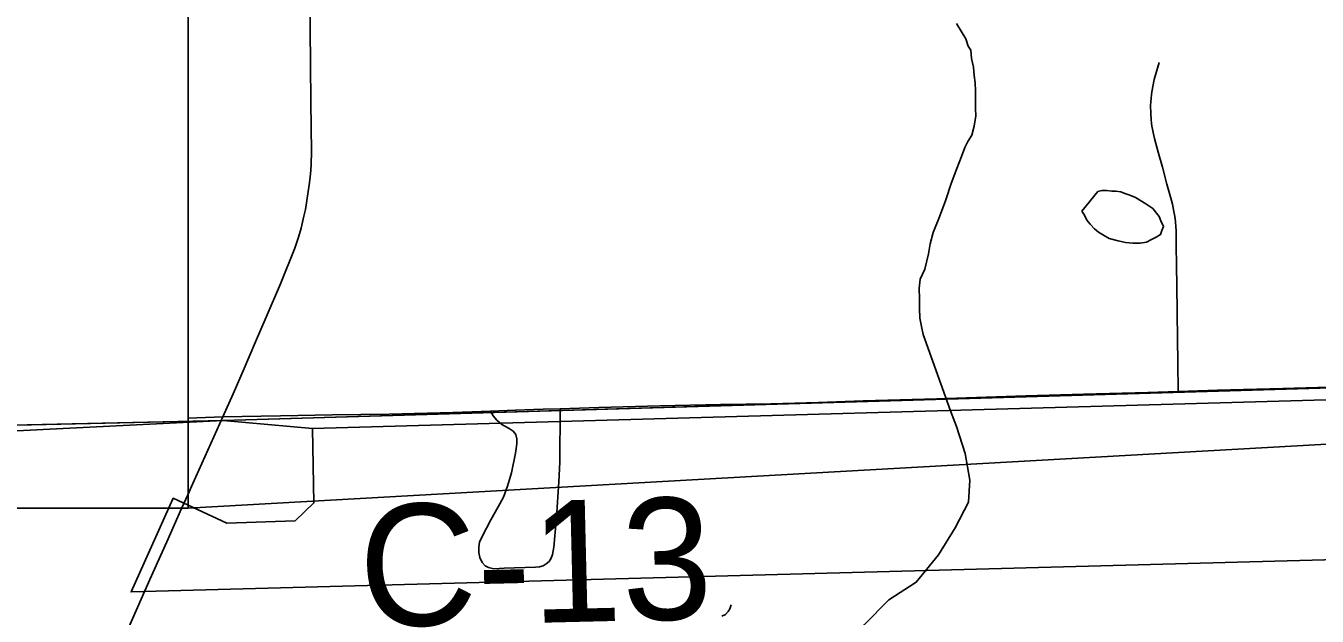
# Model space of a CAD drawing. Extents: x 0 to 34, y 0 to 22.
# Drawn here: x 5.3264 to 5.6274, y 20.3955 to 20.5331 of the extents above; entities that cross this region are included whole.
import ezdxf

# ---------------------------------------------------------------- set-up
doc = ezdxf.new("R2010")
doc.units = 0
for name, color, linetype in [('GM_X_City_Street', 7, 'Continuous'), ('GM_X_Corporation', 7, 'Continuous'), ('GM_X_County_Road', 7, 'Continuous'), ('GM_X_County_Road_Text', 7, 'Continuous'), ('GM_X_Minor_Lake', 7, 'Continuous'), ('GM_X_Minor_River', 7, 'Continuous'), ('GM_X_Rail_Line_Text', 7, 'Continuous'), ('GM_X_Township', 7, 'Continuous'), ('GM_X_Township_Road', 7, 'Continuous'), ('GM_X_Unincorporated', 7, 'Continuous'), ('GM_X_US_Route', 7, 'Continuous'), ('SH_Cut_Line', 7, 'Continuous'), ('SH_Text', 7, 'Continuous')]:
    doc.layers.add(name, color=color, linetype=linetype)

msp = doc.modelspace()

# ---------------------------------------------------------------- linework, layer by layer
at = {"layer": 'GM_X_City_Street'}
for points in [[(5.59504, 20.44785), (5.59497, 20.45466), (5.59489, 20.46006), (5.5948, 20.46627), (5.59471, 20.47258), (5.59465, 20.47716), (5.59458, 20.48198), (5.59453, 20.48521), (5.59447, 20.48643), (5.5944, 20.48729), (5.5943, 20.48815), (5.59418, 20.489), (5.59404, 20.48985), (5.59387, 20.4907), (5.59368, 20.49154), (5.59346, 20.49238), (5.59241, 20.49621), (5.59133, 20.50015), (5.59037, 20.50363), (5.5895, 20.50681), (5.58933, 20.50753), (5.58917, 20.50825), (5.58903, 20.50898), (5.58891, 20.5097), (5.58881, 20.51044), (5.58873, 20.51117), (5.58862, 20.51263), (5.58859, 20.51455), (5.58869, 20.51625), (5.58876, 20.51698), (5.58885, 20.5177), (5.58944, 20.52058), (5.58978, 20.5219), (5.59016, 20.52321), (5.59057, 20.52451)], [(5.48866, 20.39547), (5.4895, 20.3959), (5.49013, 20.39656), (5.49051, 20.39722), (5.49085, 20.39815)]]:
    msp.add_lwpolyline(points, dxfattribs=at)
at = {"layer": 'GM_X_Corporation'}
msp.add_lwpolyline([(5.28697, 20.43682), (5.37238, 20.44113), (5.39325, 20.43926), (5.39355, 20.42189), (5.38919, 20.41768), (5.37328, 20.41713), (5.36072, 20.42299), (5.35093, 20.40112), (5.64652, 20.40911), (5.64598, 20.44636), (6.02351, 20.46032), (6.10157, 20.46321), (6.13454, 20.46419)], dxfattribs=at)
at = {"layer": 'GM_X_County_Road'}
msp.add_line((5.36424, 20.44164), (5.37236, 20.44194), dxfattribs=at)
for points in [[(5.45098, 20.44385), (5.45998, 20.44411), (5.47422, 20.44449), (5.48832, 20.44479), (5.50006, 20.44501), (5.51121, 20.44532), (5.52159, 20.44566), (5.53876, 20.44617), (5.55954, 20.44685), (5.57302, 20.44727), (5.58795, 20.44763), (5.59504, 20.44785)], [(5.59504, 20.44785), (5.60416, 20.44813), (5.61938, 20.44853), (5.63572, 20.44899), (5.64937, 20.44941)], [(5.37236, 20.44194), (5.38579, 20.44217), (5.39789, 20.44238)], [(5.39789, 20.44238), (5.4111, 20.44258), (5.42597, 20.44293), (5.43474, 20.44324)], [(5.43474, 20.44324), (5.44052, 20.44347), (5.447, 20.44371), (5.45098, 20.44385)]]:
    msp.add_lwpolyline(points, dxfattribs=at)
at = {"layer": 'GM_X_Minor_Lake'}
for points in [[(5.57258, 20.48991), (5.57631, 20.49451), (5.57726, 20.49471), (5.5784, 20.49473), (5.57954, 20.49455), (5.58049, 20.49456), (5.58163, 20.49439), (5.58258, 20.49402), (5.58373, 20.49365), (5.58506, 20.4931), (5.58747, 20.49158)], [(5.58747, 20.49158), (5.58774, 20.49142), (5.58908, 20.49049), (5.59062, 20.48861), (5.59101, 20.48766), (5.5916, 20.48634), (5.59123, 20.48539), (5.59087, 20.48443), (5.58992, 20.48385), (5.58879, 20.48327), (5.58766, 20.48268), (5.58615, 20.48247), (5.58444, 20.48245), (5.58273, 20.48262), (5.58102, 20.48298), (5.57892, 20.48352), (5.57759, 20.48427), (5.57644, 20.48501), (5.57548, 20.48576), (5.57452, 20.48689), (5.57375, 20.48783), (5.57316, 20.48896), (5.57258, 20.48991)]]:
    msp.add_lwpolyline(points, dxfattribs=at)
at = {"layer": 'GM_X_Minor_River'}
for points in [[(5.54336, 20.53363), (5.54549, 20.53005), (5.54609, 20.52834), (5.54667, 20.5274), (5.54688, 20.5255), (5.54729, 20.52342), (5.5475, 20.52152), (5.54772, 20.51981), (5.54774, 20.51791), (5.54776, 20.51601), (5.54779, 20.51392), (5.54782, 20.51202), (5.54764, 20.51069), (5.54747, 20.50974), (5.54693, 20.50764), (5.546, 20.50611), (5.54526, 20.50477), (5.54452, 20.50267), (5.54342, 20.49981), (5.54214, 20.49637), (5.54086, 20.49256), (5.5394, 20.48855), (5.53793, 20.48492), (5.5372, 20.48225), (5.53685, 20.47997), (5.53595, 20.47635)], [(5.53595, 20.47635), (5.53484, 20.47405), (5.53468, 20.47196), (5.53471, 20.46949), (5.53474, 20.46721), (5.53477, 20.46493), (5.53518, 20.46304), (5.53558, 20.46114), (5.54196, 20.44338)], [(5.54196, 20.44338), (5.54336, 20.43968), (5.54537, 20.43344), (5.54644, 20.42719), (5.54616, 20.42205), (5.54304, 20.4161), (5.53917, 20.40976), (5.53398, 20.40339), (5.52761, 20.39928), (5.52183, 20.39348), (5.51644, 20.38729), (5.51713, 20.38085), (5.51802, 20.37402), (5.51719, 20.36793), (5.51389, 20.3614), (5.50889, 20.35504), (5.50521, 20.34889), (5.49943, 20.34308), (5.49441, 20.33747), (5.48751, 20.33145), (5.48134, 20.32621)]]:
    msp.add_lwpolyline(points, dxfattribs=at)
at = {"layer": 'GM_X_Rail_Line_Text'}
msp.add_lwpolyline([(8.9, 20.9), (4.27516, 20.9), (4.27475, 20.80739), (4.27534, 20.58948), (4.27522, 20.47097), (4.2757, 20.41631), (4.37341, 20.41813), (4.72752, 20.4267), (4.7877, 20.42788), (4.79081, 20.42795), (4.79449, 20.42802), (5.37238, 20.44113), (6.02351, 20.46032), (6.10247, 20.46324), (6.13454, 20.46419), (6.14318, 20.46445), (6.34991, 20.47249), (6.36809, 20.47307), (6.41713, 20.47364), (6.46674, 20.47499), (6.69534, 20.4811), (6.99108, 20.48711), (7.05001, 20.48828)], dxfattribs=at)
at = {"layer": 'GM_X_Township'}
msp.add_lwpolyline([(4.37341, 20.41813), (4.72752, 20.4267), (4.7877, 20.42788), (4.79081, 20.42795), (4.79449, 20.42802), (5.37238, 20.44113), (6.02351, 20.46032), (6.10247, 20.46324), (6.13454, 20.46419), (6.14318, 20.46445), (6.34991, 20.47249), (6.36809, 20.47307), (6.41713, 20.47364), (6.46674, 20.47499), (6.69534, 20.4811), (6.69577, 20.38797), (6.6972, 20.33895), (6.70046, 20.15267), (6.70176, 19.95589), (6.70342, 19.80339), (6.70464, 19.7337), (6.70537, 19.6821), (6.70963, 19.16766)], dxfattribs=at)
at = {"layer": 'GM_X_Township_Road'}
msp.add_lwpolyline([(5.43474, 20.44324), (5.43537, 20.4422), (5.43622, 20.44114), (5.43733, 20.44017), (5.43909, 20.43924), (5.44001, 20.43864), (5.44061, 20.43785), (5.44089, 20.43679), (5.44089, 20.43564), (5.44057, 20.43346), (5.4396, 20.42893), (5.43867, 20.42579), (5.43775, 20.4232), (5.43654, 20.42098), (5.43479, 20.41792), (5.43275, 20.41404), (5.4322, 20.41275), (5.43197, 20.41154), (5.43201, 20.4103), (5.43224, 20.40914), (5.43275, 20.40803), (5.43345, 20.40724), (5.43428, 20.40683), (5.43553, 20.40655), (5.43793, 20.40664), (5.44519, 20.40692), (5.44616, 20.40701), (5.447, 20.40724), (5.44769, 20.40766), (5.44838, 20.40821), (5.44889, 20.409), (5.44921, 20.40988), (5.44949, 20.41154), (5.45009, 20.41853), (5.45065, 20.42676), (5.45088, 20.43138), (5.45098, 20.44385)], dxfattribs=at)
at = {"layer": 'GM_X_Unincorporated'}
msp.add_lwpolyline([(4.37341, 20.41813), (4.72752, 20.4267), (4.7877, 20.42788), (4.79081, 20.42795), (4.79449, 20.42802), (4.99492, 20.4316), (5.04517, 20.4325), (5.28697, 20.43682), (5.37238, 20.44113), (5.39325, 20.43926), (5.64598, 20.44636), (6.02351, 20.46032), (6.10157, 20.46321), (6.13454, 20.46419), (6.14318, 20.46445), (6.34991, 20.47249), (6.36809, 20.47307), (6.41713, 20.47364), (6.46674, 20.47499), (6.69534, 20.4811), (6.68487, 20.9), (4.27516, 20.9)], dxfattribs=at)
at = {"layer": 'GM_X_US_Route'}
msp.add_line((5.36534, 20.42638), (5.37236, 20.44194), dxfattribs=at)
for points in [[(5.37236, 20.44194), (5.37473, 20.44729), (5.37729, 20.45324), (5.37996, 20.45945), (5.38244, 20.46522), (5.38578, 20.47298), (5.38912, 20.48128), (5.39001, 20.48383), (5.39062, 20.48596), (5.39125, 20.48869), (5.39157, 20.49031), (5.39195, 20.49238), (5.39217, 20.49394), (5.39246, 20.49601), (5.39268, 20.49785), (5.39284, 20.49944), (5.3929, 20.50078), (5.39297, 20.5038), (5.39287, 20.51521), (5.39278, 20.52421), (5.39268, 20.53223), (5.3926, 20.53953)], [(5.35533, 20.40404), (5.35926, 20.41284), (5.36273, 20.4206), (5.36415, 20.42376), (5.36534, 20.42638)], [(5.34699, 20.38512), (5.34724, 20.38568), (5.35533, 20.40404)]]:
    msp.add_lwpolyline(points, dxfattribs=at)
at = {"layer": 'SH_Cut_Line'}
msp.add_lwpolyline([(7.05001, 20.48828), (6.99108, 20.48711), (6.69534, 20.4811), (6.46674, 20.47499), (6.41713, 20.47364), (6.36809, 20.47307), (6.34991, 20.47249), (6.14318, 20.46445), (6.13454, 20.46419), (6.10247, 20.46324), (6.02351, 20.46032), (5.37238, 20.44113), (4.79449, 20.42802), (4.79081, 20.42795), (4.7877, 20.42788), (4.72752, 20.4267), (4.37341, 20.41813), (4.2757, 20.41631), (3.76027, 20.40736), (3.3226, 20.40192), (2.99803, 20.39937), (2.65087, 20.39662)], dxfattribs=at)
at = {"layer": 'SH_Text'}
for points in [[(3.9463, 20.867), (5.36424, 20.867), (5.36424, 20.42069), (3.9463, 20.42069)], [(5.36424, 20.42069), (6.14384, 20.46451), (5.36424, 20.867)]]:
    msp.add_lwpolyline(points, close=True, dxfattribs=at)

# ---------------------------------------------------------------- texts
at = {"layer": 'GM_X_County_Road_Text'}
msp.add_text('C-13', height=0.028409, rotation=1.3726, dxfattribs=at).set_placement((5.40438, 20.39294))

doc.saveas('drawing.dxf')
